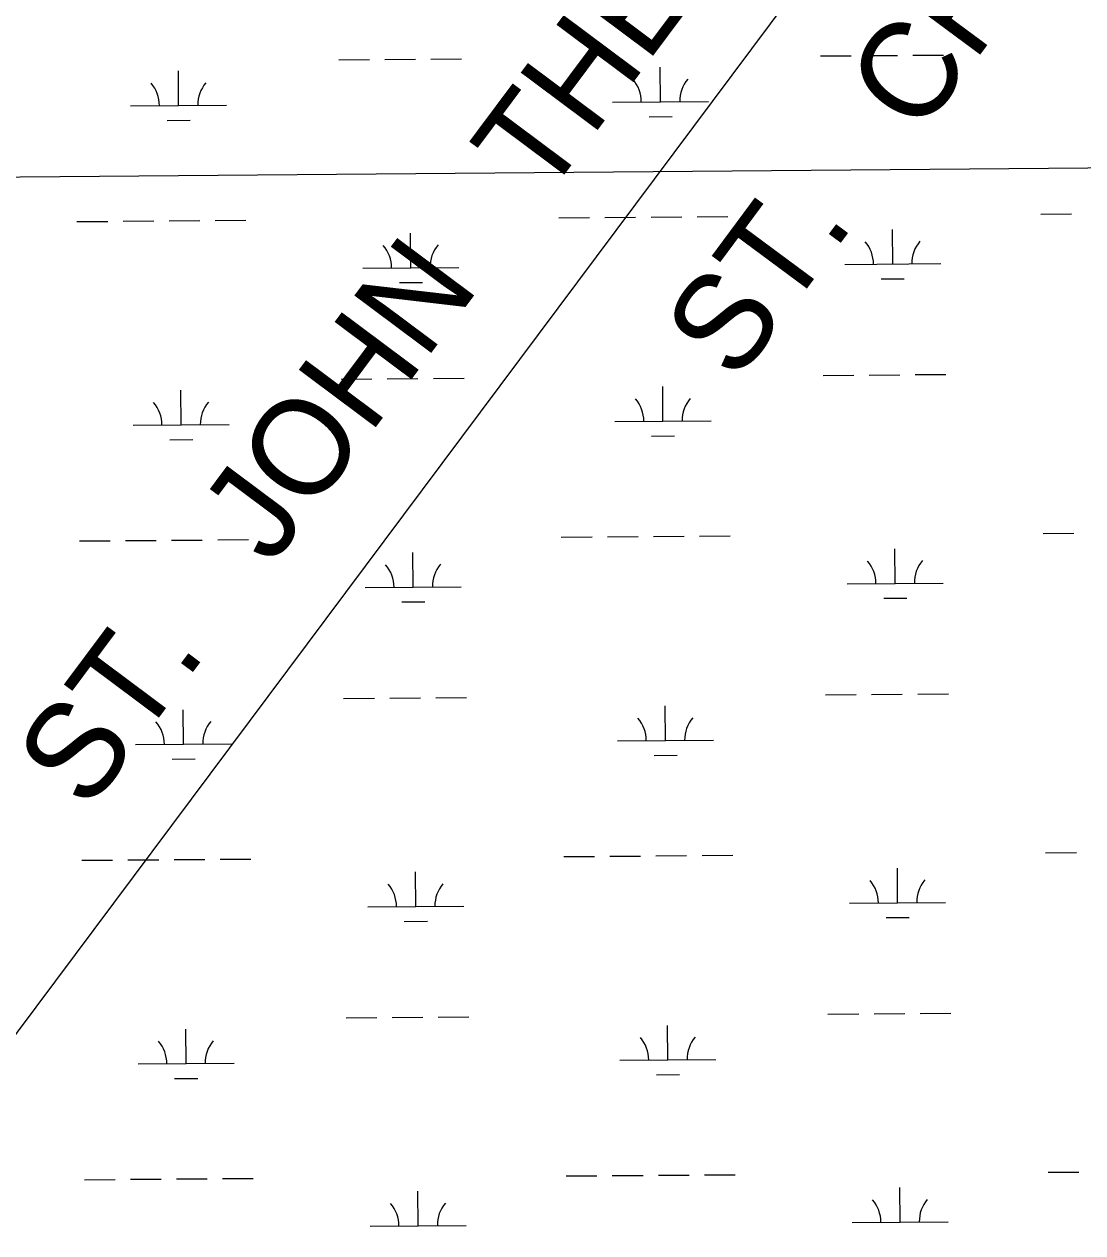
# Model space of a CAD drawing. Extents: x 3540316 to 3578335, y 553172 to 578787.
# Drawn here: x 3568859 to 3569961, y 569779 to 571038 of the extents above; entities that cross this region are included whole.
import ezdxf

# ---------------------------------------------------------------- set-up
doc = ezdxf.new("R2010")
doc.units = 0
for name, color, linetype in [('V-GRID-MAJR', 7, 'Continuous'), ('V-TOPO-BNDY', 7, 'Continuous'), ('V-TOPO-GNAM-IDEN', 7, 'Continuous'), ('V-WETL-SWMP', 7, 'Continuous')]:
    doc.layers.add(name, color=color, linetype=linetype)

msp = doc.modelspace()

# ---------------------------------------------------------------- linework, layer by layer
at = {"layer": 'V-GRID-MAJR'}
msp.add_spline([(3544431.278, 570695.107), (3549703.1410000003, 570733.831), (3554974.9990000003, 570773.3200000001), (3560246.85, 570813.577), (3565518.696, 570854.601), (3570790.536, 570896.3910000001), (3576062.369, 570938.948), (3576062.37, 570938.948)], degree=3, dxfattribs=at)
at = {"layer": 'V-TOPO-BNDY'}
msp.add_line((3574076.253590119, 576984.9138090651), (3560418.909319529, 558695.8522214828), dxfattribs=at)
at = {"layer": 'V-WETL-SWMP'}
for p, q in [((3569186.4157348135, 571001.0151619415), (3569218.4147840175, 571001.2618382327)), ((3569234.414308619, 571001.3851763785), (3569266.4133578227, 571001.6318526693)), ((3569282.4128824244, 571001.755190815), (3569314.4119316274, 571002.001867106)), ((3569688.3088219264, 571004.8841870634), (3569720.3078711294, 571005.1308633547)), ((3569736.307395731, 571005.2542015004), (3569768.3064449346, 571005.5008777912)), ((3569784.305969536, 571005.6242159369), (3569816.30501874, 571005.8708922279)), ((3569019.714609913, 570953.2987109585), (3569019.4370995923, 570989.297637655)), ((3569521.6076970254, 570957.1677360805), (3569521.3301867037, 570993.166662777)), ((3568969.7160955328, 570952.9132792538), (3569069.7131242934, 570953.684142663)), ((3569471.609182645, 570956.7823043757), (3569571.6062114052, 570957.5531677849)), ((3569007.8339181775, 570937.775667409), (3569031.83320508, 570937.9606746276)), ((3569509.727005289, 570941.6446925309), (3569533.7262921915, 570941.8296997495)), ((3569057.795087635, 570833.5177127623), (3569089.794136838, 570833.7643890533)), ((3569415.6924533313, 570836.2766945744), (3569447.691502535, 570836.5233708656)), ((3569463.691027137, 570836.6467090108), (3569495.69007634, 570836.893385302)), ((3569511.6896009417, 570837.0167234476), (3569543.688650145, 570837.2633997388)), ((3569559.6881747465, 570837.3867378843), (3569591.6872239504, 570837.6334141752)), ((3569917.5855404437, 570840.1457196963), (3569949.5845896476, 570840.3923959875)), ((3568913.7993662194, 570832.4076694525), (3568945.798415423, 570832.6543457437)), ((3568961.7979400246, 570832.7776838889), (3568993.796989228, 570833.0243601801)), ((3569009.79651383, 570833.1476983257), (3569041.7955630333, 570833.3943746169)), ((3569763.3892845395, 570788.2135393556), (3569763.1117742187, 570824.212466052)), ((3569261.496197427, 570784.3445142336), (3569261.2186871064, 570820.3434409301)), ((3569211.4976830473, 570783.9590825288), (3569311.4947118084, 570784.7299459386)), ((3569713.3907701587, 570787.8281076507), (3569813.38779892, 570788.5989710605)), ((3569751.508592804, 570772.6904958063), (3569775.507879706, 570772.8755030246)), ((3569249.6155056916, 570768.8214706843), (3569273.614792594, 570769.0064779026)), ((3569690.8732870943, 570672.219105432), (3569722.8723362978, 570672.4657817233)), ((3569738.871860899, 570672.589119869), (3569770.8709101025, 570672.8357961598)), ((3569786.870434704, 570672.9591343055), (3569818.8694839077, 570673.2058105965)), ((3569188.980199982, 570668.3500803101), (3569220.9792491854, 570668.5967566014)), ((3569236.978773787, 570668.720094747), (3569268.9778229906, 570668.9667710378)), ((3569284.9773475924, 570669.0901091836), (3569316.9763967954, 570669.3367854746)), ((3569524.1721621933, 570624.502654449), (3569523.8946518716, 570660.5015811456)), ((3569022.279075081, 570620.633629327), (3569022.00156476, 570656.6325560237)), ((3568972.280560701, 570620.2481976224), (3569072.2775894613, 570621.0190610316)), ((3569474.173647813, 570624.1172227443), (3569574.170676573, 570624.8880861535)), ((3569512.2914704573, 570608.9796108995), (3569536.2907573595, 570609.1646181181)), ((3569010.3983833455, 570605.1105857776), (3569034.397670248, 570605.2955929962)), ((3569920.1500056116, 570507.4806380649), (3569952.1490548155, 570507.7273143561)), ((3568916.3638313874, 570499.742587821), (3568948.362880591, 570499.9892641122)), ((3568964.3624051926, 570500.1126022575), (3568996.3614543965, 570500.3592785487)), ((3569012.360978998, 570500.4826166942), (3569044.3600282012, 570500.7292929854)), ((3569060.359552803, 570500.852631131), (3569092.358602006, 570501.099307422)), ((3569418.2569184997, 570503.611612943), (3569450.2559677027, 570503.8582892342)), ((3569466.255492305, 570503.9816273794), (3569498.254541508, 570504.2283036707)), ((3569514.2540661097, 570504.3516418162), (3569546.253115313, 570504.5983181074)), ((3569562.2526399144, 570504.7216562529), (3569594.2516891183, 570504.9683325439)), ((3569264.0606625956, 570451.6794326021), (3569263.7831522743, 570487.6783592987)), ((3569765.9537497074, 570455.5484577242), (3569765.6762393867, 570491.5473844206)), ((3569214.0621482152, 570451.2940008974), (3569314.0591769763, 570452.0648643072)), ((3569715.9552353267, 570455.1630260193), (3569815.9522640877, 570455.9338894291)), ((3569252.1799708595, 570436.1563890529), (3569276.179257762, 570436.3413962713)), ((3569754.073057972, 570440.0254141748), (3569778.072344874, 570440.2104213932)), ((3569191.54466515, 570335.684998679), (3569223.543714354, 570335.9316749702)), ((3569239.543238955, 570336.0550131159), (3569271.5422881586, 570336.3016894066)), ((3569287.5418127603, 570336.4250275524), (3569319.5408619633, 570336.6717038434)), ((3569693.437752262, 570339.5540238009), (3569725.4368014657, 570339.8007000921)), ((3569741.436326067, 570339.9240382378), (3569773.4353752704, 570340.1707145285)), ((3569789.4348998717, 570340.2940526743), (3569821.4339490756, 570340.5407289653)), ((3569024.843540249, 570287.9685476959), (3569024.566029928, 570323.9674743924)), ((3569526.7366273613, 570291.8375728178), (3569526.4591170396, 570327.8364995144)), ((3568974.845025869, 570287.5831159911), (3569074.842054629, 570288.3539794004)), ((3569476.738112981, 570291.452141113), (3569576.7351417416, 570292.2230045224)), ((3569012.962848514, 570272.4455041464), (3569036.962135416, 570272.6305113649)), ((3569514.8559356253, 570276.3145292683), (3569538.8552225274, 570276.4995364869)), ((3568918.9282965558, 570167.0775061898), (3568950.927345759, 570167.324182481)), ((3568966.9268703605, 570167.4475206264), (3568998.9259195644, 570167.6941969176)), ((3569014.9254441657, 570167.817535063), (3569046.924493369, 570168.0642113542)), ((3569062.924017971, 570168.1875494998), (3569094.923067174, 570168.4342257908)), ((3569420.8213836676, 570170.9465313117), (3569452.820432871, 570171.193207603)), ((3569468.819957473, 570171.3165457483), (3569500.819006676, 570171.5632220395)), ((3569516.8185312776, 570171.6865601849), (3569548.817580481, 570171.9332364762)), ((3569564.817105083, 570172.0565746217), (3569596.8161542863, 570172.3032509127)), ((3569922.7144707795, 570174.8155564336), (3569954.7135199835, 570175.062232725)), ((3569266.6251277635, 570119.014350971), (3569266.3476174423, 570155.0132776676)), ((3569768.5182148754, 570122.8833760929), (3569768.2407045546, 570158.8823027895)), ((3569216.626613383, 570118.6289192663), (3569316.6236421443, 570119.399782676)), ((3569718.519700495, 570122.4979443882), (3569818.5167292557, 570123.2688077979)), ((3569254.7444360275, 570103.4913074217), (3569278.74372293, 570103.6763146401)), ((3569756.63752314, 570107.3603325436), (3569780.636810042, 570107.545339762)), ((3569194.109130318, 570003.0199170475), (3569226.1081795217, 570003.2665933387)), ((3569242.107704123, 570003.3899314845), (3569274.1067533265, 570003.6366077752)), ((3569290.106277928, 570003.7599459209), (3569322.105327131, 570004.0066222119)), ((3569696.00221743, 570006.8889421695), (3569728.0012666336, 570007.1356184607)), ((3569744.000791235, 570007.2589566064), (3569775.9998404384, 570007.5056328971)), ((3569791.99936504, 570007.6289710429), (3569823.9984142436, 570007.8756473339)), ((3569027.408005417, 569955.3034660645), (3569027.130495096, 569991.302392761)), ((3569529.301092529, 569959.1724911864), (3569529.023582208, 569995.1714178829)), ((3568977.409491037, 569954.9180343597), (3569077.4065197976, 569955.688897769)), ((3569479.302578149, 569958.7870594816), (3569579.2996069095, 569959.5579228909)), ((3569015.527313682, 569939.7804225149), (3569039.526600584, 569939.9654297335)), ((3569517.420400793, 569943.6494476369), (3569541.419687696, 569943.8344548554)), ((3569519.3829964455, 569839.0214785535), (3569551.382045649, 569839.2681548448)), ((3569567.3815702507, 569839.3914929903), (3569599.3806194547, 569839.6381692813)), ((3569925.2789359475, 569842.1504748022), (3569957.2779851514, 569842.3971510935)), ((3568921.4927617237, 569834.4124245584), (3568953.491810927, 569834.6591008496)), ((3568969.4913355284, 569834.7824389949), (3569001.4903847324, 569835.0291152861)), ((3569017.4899093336, 569835.1524534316), (3569049.488958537, 569835.3991297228)), ((3569065.4884831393, 569835.5224678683), (3569097.487532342, 569835.7691441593)), ((3569423.3858488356, 569838.2814496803), (3569455.384898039, 569838.5281259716)), ((3569471.384422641, 569838.6514641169), (3569503.383471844, 569838.8981404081)), ((3569269.1895929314, 569786.3492693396), (3569268.91208261, 569822.3481960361)), ((3569771.0826800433, 569790.2182944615), (3569770.8051697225, 569826.2172211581)), ((3569721.084165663, 569789.8328627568), (3569821.0811944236, 569790.6037261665)), ((3569219.1910785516, 569785.9638376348), (3569319.188107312, 569786.7347010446))]:
    msp.add_line(p, q, dxfattribs=at)
for centre, radius, start, end in [((3568964.469655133, 570953.347652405), 35.24628790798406, 359.6698565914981, 41.21351492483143), ((3569074.9522445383, 570954.1993475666), 35.24628790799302, 139.6698534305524, 181.21351176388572), ((3569466.3627422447, 570957.216677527), 35.24628790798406, 359.6698565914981, 41.21351492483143), ((3569576.8453316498, 570958.0683726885), 35.24628790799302, 139.6698534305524, 181.21351176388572), ((3569708.1443297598, 570788.262480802), 35.24628790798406, 359.6698565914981, 41.21351492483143), ((3569818.626919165, 570789.1141759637), 35.24628790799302, 139.6698534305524, 181.21351176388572), ((3569206.2512426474, 570784.3934556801), 35.24628790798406, 359.6698565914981, 41.21351492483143), ((3569316.7338320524, 570785.2451508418), 35.24628790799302, 139.6698534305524, 181.21351176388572), ((3569468.9272074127, 570624.5515958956), 35.24628790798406, 359.6698565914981, 41.21351492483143), ((3569579.4097968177, 570625.4032910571), 35.24628790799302, 139.6698534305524, 181.21351176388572), ((3568967.034120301, 570620.6825707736), 35.24628790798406, 359.6698565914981, 41.21351492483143), ((3569077.5167097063, 570621.5342659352), 35.24628790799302, 139.6698534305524, 181.21351176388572), ((3569208.8157078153, 570451.7283740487), 35.24628790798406, 359.6698565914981, 41.21351492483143), ((3569319.2982972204, 570452.5800692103), 35.24628790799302, 139.6698534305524, 181.21351176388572), ((3569710.7087949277, 570455.5973991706), 35.24628790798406, 359.6698565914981, 41.21351492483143), ((3569821.1913843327, 570456.4490943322), 35.24628790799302, 139.6698534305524, 181.21351176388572), ((3568969.5985854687, 570288.0174891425), 35.24628790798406, 359.6698565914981, 41.21351492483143), ((3569080.081174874, 570288.869184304), 35.24628790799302, 139.6698534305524, 181.21351176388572), ((3569471.4916725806, 570291.8865142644), 35.24628790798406, 359.6698565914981, 41.21351492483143), ((3569581.9742619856, 570292.7382094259), 35.24628790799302, 139.6698534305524, 181.21351176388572), ((3569211.3801729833, 570119.0632924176), 35.24628790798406, 359.6698565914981, 41.21351492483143), ((3569321.8627623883, 570119.9149875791), 35.24628790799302, 139.6698534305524, 181.21351176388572), ((3569713.2732600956, 570122.9323175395), 35.24628790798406, 359.6698565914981, 41.21351492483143), ((3569823.7558495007, 570123.784012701), 35.24628790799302, 139.6698534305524, 181.21351176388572), ((3568972.1630506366, 569955.352407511), 35.24628790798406, 359.6698565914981, 41.21351492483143), ((3569082.6456400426, 569956.2041026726), 35.24628790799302, 139.6698534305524, 181.21351176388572), ((3569474.056137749, 569959.2214326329), 35.24628790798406, 359.6698565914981, 41.21351492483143), ((3569584.538727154, 569960.0731277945), 35.24628790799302, 139.6698534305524, 181.21351176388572), ((3569826.3203146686, 569791.1189310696), 35.24628790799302, 139.6698534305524, 181.21351176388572), ((3569213.944638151, 569786.3982107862), 35.24628790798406, 359.6698565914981, 41.21351492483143), ((3569324.4272275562, 569787.2499059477), 35.24628790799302, 139.6698534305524, 181.21351176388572), ((3569715.8377252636, 569790.2672359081), 35.24628790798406, 359.6698565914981, 41.21351492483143)]:
    msp.add_arc(centre, radius, start, end, dxfattribs=at)

# ---------------------------------------------------------------- texts
at = {"layer": 'V-TOPO-GNAM-IDEN'}
for s, height, rotation, p in [('ST.   JOHN   THE   BAPTIST   PARISH', 99.99980199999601, 53.255687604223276, (3568925.1210517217, 570216.511374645)), ('ST.   CHARLES   PARISH', 99.99980199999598, 53.477600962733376, (3569600.4125871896, 570663.1128235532))]:
    msp.add_text(s, height=height, rotation=rotation, dxfattribs=at).set_placement(p)

doc.saveas('drawing.dxf')
